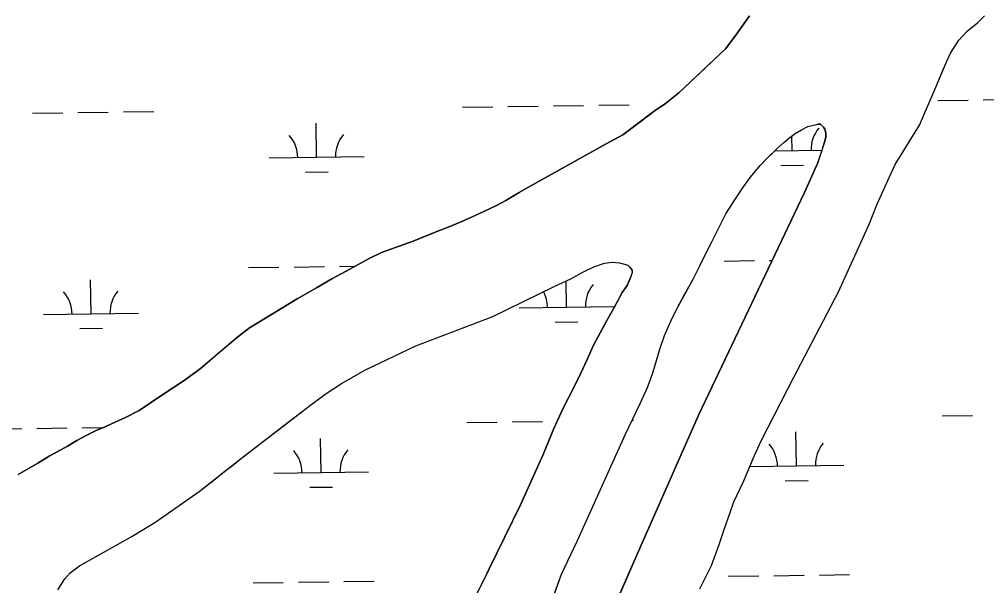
# Model space of a CAD drawing. Extents: x 3767014 to 3805179, y 361544 to 387384.
# Drawn here: x 3795789 to 3796810, y 379554 to 380151 of the extents above; entities that cross this region are included whole.
import ezdxf

# ---------------------------------------------------------------- set-up
doc = ezdxf.new("R2010")
doc.units = 0
doc.layers.add('V-TOPO-SHOR', color=7, linetype='Continuous')
doc.layers.add('V-WETL-SWMP', color=7, linetype='Continuous')

msp = doc.modelspace()

# ---------------------------------------------------------------- linework, layer by layer
at = {"layer": 'V-TOPO-SHOR'}
for points in [[(3795787.878, 379671.244), (3795808.575, 379683.161), (3795820.734, 379690.413), (3795829.788, 379695.594), (3795839.879, 379701.294), (3795849.967, 379707.252), (3795860.316, 379712.691), (3795870.922, 379717.872), (3795880.497, 379721.76), (3795891.103, 379726.683), (3795901.97, 379731.864), (3795915.681, 379738.86), (3795941.552, 379756.471), (3795962.249, 379769.683), (3795980.097, 379782.89), (3795995.877, 379796.356), (3796008.81, 379807.233), (3796019.673, 379816.555), (3796032.09, 379826.138), (3796082.538, 379856.444), (3796102.717, 379868.36), (3796119.015, 379877.684), (3796137.902, 379887.789), (3796157.822, 379898.928), (3796171.534, 379905.406), (3796204.91, 379917.587), (3796217.071, 379922.511), (3796229.748, 379927.694), (3796240.099, 379931.581), (3796256.399, 379938.319), (3796266.489, 379942.724), (3796280.203, 379948.942), (3796292.104, 379954.642), (3796302.71, 379960.341), (3796316.94, 379968.89), (3796325.994, 379974.071), (3796408.78, 380020.182), (3796426.375, 380029.766), (3796444.481, 380043.492), (3796459.227, 380054.629), (3796471.126, 380062.657), (3796485.355, 380073.794), (3796513.806, 380100.724), (3796534.499, 380120.405), (3796545.617, 380134.643), (3796559.841, 380155.356)], [(3796507.633, 379550.457), (3796519.784, 379575.305), (3796527.794, 379597.309), (3796533.477, 379614.133), (3796539.42, 379631.215), (3796543.553, 379642.346), (3796554.151, 379664.608), (3796564.748, 379690.493), (3796572.762, 379707.319), (3796606.367, 379773.07), (3796653.934, 379863.934), (3796686.761, 379936.154), (3796694.513, 379955.826), (3796707.696, 379985.335), (3796713.9, 379998.278), (3796739.497, 380039.957), (3796756.813, 380080.082), (3796763.791, 380096.906), (3796768.186, 380107.261), (3796772.321, 380115.803), (3796781.113, 380129.523), (3796789.647, 380138.845), (3796800.511, 380147.907), (3796808.011, 380155.159)], [(3796344.354, 379518.532), (3796361.666, 379566.161), (3796378.47, 379601.624), (3796428.871, 379712.933), (3796444.897, 379746.843), (3796452.134, 379762.892), (3796458.078, 379778.682), (3796461.953, 379791.365), (3796465.309, 379803.53), (3796470.218, 379817.766), (3796476.94, 379833.038), (3796483.143, 379845.981), (3796491.415, 379860.997), (3796500.465, 379877.305), (3796507.961, 379892.061), (3796512.874, 379902.156), (3796519.852, 379915.875), (3796528.123, 379932.96), (3796535.103, 379946.161), (3796545.187, 379962.213), (3796553.463, 379974.638), (3796560.703, 379984.477), (3796566.392, 379991.469), (3796571.308, 379997.164), (3796578.289, 380004.672), (3796584.239, 380010.37), (3796589.672, 380015.549), (3796596.137, 380021.505), (3796602.603, 380026.684), (3796608.294, 380031.085), (3796615.02, 380034.973), (3796621.49, 380038.339), (3796624.852, 380039.118), (3796632.098, 380040.934)], [(3796358.655, 379398.204), (3796441.622, 379587.943), (3796506.497, 379734.713), (3796617.906, 379968.724), (3796631.863, 379999.268), (3796636.256, 380012.469), (3796638.58, 380019.717), (3796639.612, 380022.824), (3796640.387, 380027.481), (3796640.385, 380031.622), (3796639.606, 380035.503), (3796638.052, 380037.832), (3796634.945, 380040.934), (3796632.098, 380040.934)], [(3795829.862, 379549.562), (3795837.36, 379561.211), (3795842.791, 379567.424), (3795852.619, 379574.934), (3795907.209, 379605.503), (3795932.303, 379620.527), (3795978.866, 379653.16), (3795994.388, 379665.331), (3796004.734, 379673.619), (3796014.047, 379680.871), (3796023.875, 379688.639), (3796068.37, 379722.825), (3796099.67, 379746.909), (3796113.121, 379756.752), (3796129.419, 379767.371), (3796154.515, 379781.619), (3796207.81, 379807.01), (3796289.054, 379838.111), (3796353.734, 379869.717), (3796371.326, 379877.752), (3796384.004, 379884.746), (3796395.646, 379890.185), (3796406.773, 379894.074), (3796415.053, 379895.115), (3796422.559, 379894.601), (3796429.289, 379892.792), (3796431.359, 379892.018), (3796433.948, 379889.689)], [(3796268.519, 379538.16), (3796280.15, 379561.198), (3796285.321, 379571.553), (3796318.148, 379639.117), (3796342.188, 379692.44), (3796353.558, 379719.619), (3796363.122, 379741.363), (3796375.015, 379763.627), (3796381.734, 379777.344), (3796388.456, 379792.618), (3796395.433, 379807.632), (3796402.413, 379820.576), (3796409.395, 379833.777), (3796416.632, 379846.72), (3796421.285, 379855.265), (3796425.68, 379863.289), (3796430.854, 379870.539), (3796433.954, 379878.045), (3796436.281, 379884.514), (3796436.279, 379886.845), (3796433.948, 379889.689)]]:
    msp.add_lwpolyline(points, dxfattribs=at)
at = {"layer": 'V-WETL-SWMP'}
for p, q in [((3796789.647, 380138.845), (3796800.511, 380147.908)), ((3796800.511, 380147.908), (3796808.012, 380155.159)), ((3796781.112, 380129.523), (3796789.647, 380138.845)), ((3796772.321, 380115.802), (3796781.112, 380129.523)), ((3796768.185, 380107.26), (3796772.321, 380115.802)), ((3796756.813, 380080.081), (3796768.185, 380107.26)), ((3796739.497, 380039.958), (3796756.813, 380080.081)), ((3796758.767, 380065.798), (3796790.764, 380066.242)), ((3796806.762, 380066.465), (3796838.759, 380066.909)), ((3795899.034, 380053.855), (3795931.031, 380054.299)), ((3796256.907, 380058.826), (3796288.904, 380059.271)), ((3796304.903, 380059.493), (3796336.9, 380059.938)), ((3796352.898, 380060.16), (3796384.895, 380060.604)), ((3796400.893, 380060.826), (3796432.89, 380061.271)), ((3795803.043, 380052.522), (3795835.04, 380052.966)), ((3795851.038, 380053.188), (3795883.035, 380053.633)), ((3796103.035, 380005.942), (3796102.535, 380041.938)), ((3796608.295, 380031.086), (3796615.021, 380034.972)), ((3796615.021, 380034.972), (3796621.489, 380038.34)), ((3796621.489, 380038.34), (3796632.098, 380040.934)), ((3796632.098, 380040.934), (3796634.945, 380040.935)), ((3796634.945, 380040.935), (3796638.052, 380037.832)), ((3796638.052, 380037.832), (3796639.606, 380035.503)), ((3796639.606, 380035.503), (3796640.385, 380031.622)), ((3796713.9, 379998.279), (3796739.497, 380039.958)), ((3796596.137, 380021.504), (3796602.604, 380026.684)), ((3796602.604, 380026.684), (3796608.295, 380031.086)), ((3796604.895, 380012.913), (3796604.681, 380028.291)), ((3796640.387, 380027.481), (3796639.613, 380022.823)), ((3796640.385, 380031.622), (3796640.387, 380027.481)), ((3796578.29, 380004.673), (3796589.671, 380015.549)), ((3796586.648, 380012.66), (3796636.497, 380013.352)), ((3796589.671, 380015.549), (3796596.137, 380021.504)), ((3796639.613, 380022.823), (3796631.863, 379999.268)), ((3796053.04, 380005.247), (3796153.03, 380006.636)), ((3796571.307, 379997.164), (3796578.29, 380004.673)), ((3796566.393, 379991.468), (3796571.307, 379997.164)), ((3796593.11, 379997.317), (3796617.108, 379997.651)), ((3796631.863, 379999.268), (3796617.905, 379968.723)), ((3796707.696, 379985.336), (3796713.9, 379998.279)), ((3796091.251, 379990.346), (3796115.248, 379990.679)), ((3796553.463, 379974.639), (3796560.703, 379984.478)), ((3796560.703, 379984.478), (3796566.393, 379991.468)), ((3796694.514, 379955.826), (3796707.696, 379985.336)), ((3796545.188, 379962.213), (3796553.463, 379974.639)), ((3796617.905, 379968.723), (3796506.496, 379734.714)), ((3796535.104, 379946.162), (3796545.188, 379962.213)), ((3796686.761, 379936.154), (3796694.514, 379955.826)), ((3796528.124, 379932.96), (3796535.104, 379946.162)), ((3796519.852, 379915.875), (3796528.124, 379932.96)), ((3796653.935, 379863.933), (3796686.761, 379936.154)), ((3796512.873, 379902.155), (3796519.852, 379915.875)), ((3796507.961, 379892.06), (3796512.873, 379902.155)), ((3796079.233, 379890.168), (3796111.23, 379890.613)), ((3796127.228, 379890.835), (3796143.759, 379891.065)), ((3796395.647, 379890.186), (3796406.773, 379894.074)), ((3796406.773, 379894.074), (3796415.053, 379895.114)), ((3796415.053, 379895.114), (3796422.559, 379894.601)), ((3796422.559, 379894.601), (3796429.288, 379892.793)), ((3796429.288, 379892.793), (3796431.359, 379892.018)), ((3796431.359, 379892.018), (3796433.948, 379889.69)), ((3796500.465, 379877.305), (3796507.961, 379892.06)), ((3796533.097, 379896.473), (3796565.094, 379896.917)), ((3796581.092, 379897.14), (3796583.843, 379897.178)), ((3796031.237, 379889.501), (3796063.234, 379889.946)), ((3796371.327, 379877.751), (3796384.004, 379884.745)), ((3796384.004, 379884.745), (3796395.647, 379890.186)), ((3796433.948, 379889.69), (3796436.279, 379886.844)), ((3796436.28, 379884.515), (3796433.955, 379878.044)), ((3796436.279, 379886.844), (3796436.28, 379884.515)), ((3795864.834, 379840.755), (3795864.334, 379876.752)), ((3796353.734, 379869.718), (3796371.327, 379877.751)), ((3796366.694, 379847.727), (3796366.309, 379875.46)), ((3796430.853, 379870.538), (3796425.681, 379863.289)), ((3796433.955, 379878.044), (3796430.853, 379870.538)), ((3796483.143, 379845.981), (3796500.465, 379877.305)), ((3796289.054, 379838.11), (3796353.734, 379869.718)), ((3796425.681, 379863.289), (3796416.633, 379846.721)), ((3796606.368, 379773.071), (3796653.935, 379863.933)), ((3795814.839, 379840.061), (3795914.83, 379841.45)), ((3796316.699, 379847.032), (3796416.689, 379848.421)), ((3796416.633, 379846.721), (3796409.394, 379833.777)), ((3796476.939, 379833.038), (3796483.143, 379845.981)), ((3796207.811, 379807.01), (3796289.054, 379838.11)), ((3796354.91, 379832.131), (3796378.907, 379832.464)), ((3796409.394, 379833.777), (3796395.434, 379807.632)), ((3796470.219, 379817.766), (3796476.939, 379833.038)), ((3795853.05, 379825.159), (3795877.048, 379825.493)), ((3796465.31, 379803.53), (3796470.219, 379817.766)), ((3796154.514, 379781.618), (3796207.811, 379807.01)), ((3796395.434, 379807.632), (3796388.455, 379792.618)), ((3796461.953, 379791.365), (3796465.31, 379803.53)), ((3796388.455, 379792.618), (3796381.735, 379777.345)), ((3796458.078, 379778.682), (3796461.953, 379791.365)), ((3796129.419, 379767.371), (3796154.514, 379781.618)), ((3796452.134, 379762.892), (3796458.078, 379778.682)), ((3796381.735, 379777.345), (3796375.014, 379763.626)), ((3796572.762, 379707.319), (3796606.368, 379773.071)), ((3796113.121, 379756.751), (3796129.419, 379767.371)), ((3796375.014, 379763.626), (3796363.122, 379741.363)), ((3796444.897, 379746.843), (3796452.134, 379762.892)), ((3796099.67, 379746.91), (3796113.121, 379756.751)), ((3796023.876, 379688.64), (3796099.67, 379746.91)), ((3796363.122, 379741.363), (3796353.559, 379719.619)), ((3796428.871, 379712.932), (3796444.897, 379746.843)), ((3796309.524, 379726.85), (3796341.52, 379727.295)), ((3796436.281, 379728.611), (3796437.511, 379728.628)), ((3796506.496, 379734.714), (3796441.621, 379587.943)), ((3796763.388, 379733.155), (3796795.385, 379733.599)), ((3795759.669, 379719.212), (3795791.665, 379719.656)), ((3795807.664, 379719.879), (3795839.661, 379720.323)), ((3795855.659, 379720.545), (3795878.278, 379720.86)), ((3796261.528, 379726.183), (3796293.525, 379726.628)), ((3796353.559, 379719.619), (3796342.187, 379692.44)), ((3796107.656, 379673.299), (3796107.156, 379709.296)), ((3796378.469, 379601.624), (3796428.871, 379712.932)), ((3796564.748, 379690.493), (3796572.762, 379707.319)), ((3796609.515, 379680.271), (3796609.015, 379716.267)), ((3795978.866, 379653.16), (3796023.876, 379688.64)), ((3796342.187, 379692.44), (3796318.149, 379639.116)), ((3796554.152, 379664.608), (3796564.748, 379690.493)), ((3796560.283, 379679.587), (3796659.511, 379680.965)), ((3796057.661, 379672.605), (3796157.651, 379673.994)), ((3796095.871, 379657.703), (3796119.869, 379658.036)), ((3796543.554, 379642.346), (3796554.152, 379664.608)), ((3796597.731, 379664.674), (3796621.729, 379665.008)), ((3795932.302, 379620.527), (3795978.866, 379653.16)), ((3796318.149, 379639.116), (3796285.32, 379571.553)), ((3796539.42, 379631.216), (3796543.554, 379642.346)), ((3796533.477, 379614.133), (3796539.42, 379631.216)), ((3795907.208, 379605.503), (3795932.302, 379620.527)), ((3795852.62, 379574.935), (3795907.208, 379605.503)), ((3796527.793, 379597.308), (3796533.477, 379614.133)), ((3796361.667, 379566.161), (3796378.469, 379601.624)), ((3796519.783, 379575.306), (3796527.793, 379597.308)), ((3796441.621, 379587.943), (3796358.655, 379398.204)), ((3795842.79, 379567.425), (3795852.62, 379574.935)), ((3796507.634, 379550.456), (3796519.783, 379575.306)), ((3795837.359, 379561.211), (3795842.79, 379567.425)), ((3796285.32, 379571.553), (3796268.518, 379538.16)), ((3796344.355, 379518.533), (3796361.667, 379566.161)), ((3796537.718, 379563.83), (3796569.715, 379564.275)), ((3796585.713, 379564.497), (3796617.71, 379564.941)), ((3796633.709, 379565.163), (3796665.706, 379565.608)), ((3795829.861, 379549.561), (3795837.359, 379561.211)), ((3796035.858, 379556.859), (3796067.855, 379557.303)), ((3796083.854, 379557.525), (3796115.851, 379557.97)), ((3796131.849, 379558.192), (3796163.846, 379558.637))]:
    msp.add_line(p, q, dxfattribs=at)
msp.add_lwpolyline([(3796559.84, 380155.355), (3796545.618, 380134.643), (3796534.498, 380120.404), (3796485.354, 380073.794), (3796471.126, 380062.658), (3796459.226, 380054.629), (3796426.374, 380029.767), (3796408.781, 380020.182), (3796325.994, 379974.071), (3796316.939, 379968.89), (3796302.71, 379960.342), (3796292.103, 379954.642), (3796280.202, 379948.942), (3796266.489, 379942.724), (3796256.399, 379938.319), (3796240.099, 379931.581), (3796229.749, 379927.694), (3796204.911, 379917.587), (3796171.534, 379905.405), (3796157.822, 379898.928), (3796137.901, 379887.789), (3796119.015, 379877.685), (3796102.716, 379868.36), (3796082.537, 379856.444), (3796032.09, 379826.137), (3796019.673, 379816.555), (3795980.097, 379782.89), (3795962.248, 379769.682), (3795941.552, 379756.472), (3795915.682, 379738.86), (3795901.97, 379731.865), (3795891.104, 379726.683), (3795880.496, 379721.76), (3795870.923, 379717.873), (3795860.316, 379712.691), (3795849.967, 379707.251), (3795839.878, 379701.293), (3795820.733, 379690.413), (3795808.574, 379683.16), (3795787.877, 379671.244)], dxfattribs=at)
for centre, start, end in [((3796660.126, 380014.156), 140.024034, 181.567693), ((3796047.791, 380005.649), 0.024037, 41.567696), ((3796158.266, 380007.184), 140.024034, 181.567693), ((3796421.925, 379848.969), 140.024034, 181.567693), ((3795809.59, 379840.463), 0.024037, 41.567696), ((3795920.065, 379841.998), 140.024034, 181.567693), ((3796311.45, 379847.434), 0.024037, 28.41084), ((3796052.412, 379673.007), 0.024037, 41.567696), ((3796162.887, 379674.541), 140.024034, 181.567693), ((3796554.271, 379679.978), 0.024037, 41.567696), ((3796664.746, 379681.513), 140.024034, 181.567693)]:
    msp.add_arc(centre, 35.246, start, end, dxfattribs=at)

doc.saveas('drawing.dxf')
